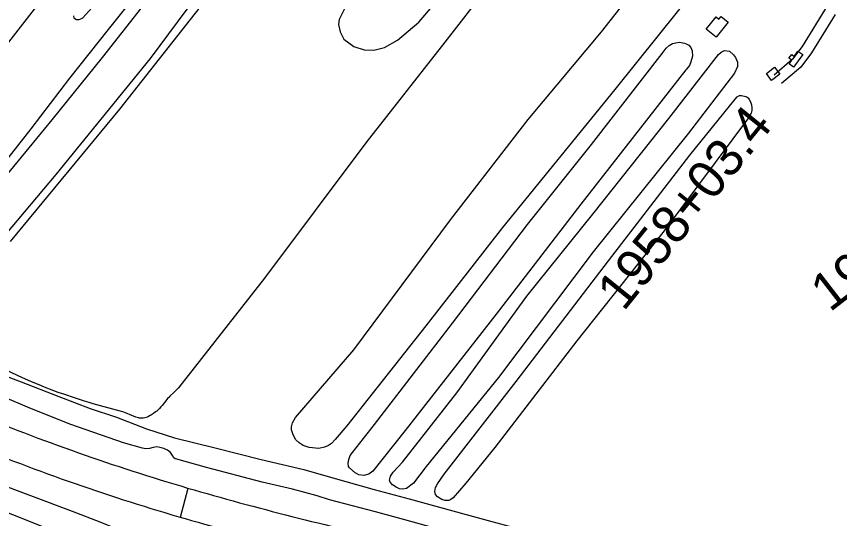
# Model space of a CAD drawing. Extents: x 3767014 to 3805179, y 361544 to 387384.
# Drawn here: x 3780033 to 3782219, y 377240 to 378572 of the extents above; entities that cross this region are included whole.
import ezdxf

# ---------------------------------------------------------------- set-up
doc = ezdxf.new("R2010")
doc.units = 0
for name, color, linetype in [('V-BLDG-OTLN', 7, 'Continuous'), ('V-LEVE-TOET', 7, 'Continuous'), ('V-RIVR-EDGE', 7, 'Continuous'), ('V-ROAD-CNTR', 7, 'Continuous'), ('V-SITE-VEGE', 7, 'Continuous'), ('V-SURV-IDEN', 7, 'Continuous'), ('V-TOPO-SHOR', 7, 'Continuous')]:
    doc.layers.add(name, color=color, linetype=linetype)

msp = doc.modelspace()

# ---------------------------------------------------------------- linework, layer by layer
at = {"layer": 'V-BLDG-OTLN'}
for points in [[(3781865.177, 378538.073), (3781891.02, 378570.835), (3781898.829, 378564.674), (3781904.383, 378571.713), (3781922.965, 378557.058), (3781891.551, 378517.265)], [(3782121.048, 378470.575), (3782097.01, 378437.528), (3782085.22, 378446.105), (3782092.05, 378455.496), (3782084.728, 378460.822), (3782092.003, 378470.819), (3782098.624, 378466.004), (3782108.559, 378479.658)], [(3782038.691, 378402.325), (3782024.665, 378420.237), (3782046.238, 378437.131), (3782060.261, 378419.215)]]:
    msp.add_lwpolyline(points, close=True, dxfattribs=at)
at = {"layer": 'V-LEVE-TOET'}
for points in [[(3779862.364, 377378.385), (3780181.745, 377258.726), (3780254.343, 377230.546), (3780297.908, 377212.915), (3780316.045, 377207.076), (3780330.565, 377201.198), (3780361.947, 377196.698), (3780377.636, 377194.448), (3780395.759, 377189.813), (3780424.755, 377182.879), (3780447.772, 377171.064), (3780486.481, 377156.998), (3780716.04, 377100.293), (3781212.704, 376967.986), (3781756.418, 376831.341), (3782011.404, 376762.846), (3782030.671, 376764.249), (3782041.54, 376761.949), (3782052.435, 376757.241), (3782068.187, 376748.965), (3782294.177, 376687.404), (3782657.787, 376603.147), (3782941.767, 376527.717), (3782979.221, 376518.46)], [(3780123.514, 377209.742), (3779922.644, 377289.637)]]:
    msp.add_lwpolyline(points, dxfattribs=at)
at = {"layer": 'V-RIVR-EDGE'}
msp.add_spline([(3778646.24, 382647.92), (3778659.876, 382602.597), (3778687.287, 382567.754), (3778735.679, 382514.257), (3778796.164, 382445.365), (3778835.674, 382397.551), (3778888.899, 382335.956), (3778952.607, 382262.203), (3779012.275, 382190.077), (3779057.436, 382138.206), (3779100.988, 382089.574), (3779134.849, 382046.627), (3779162.264, 382013.401), (3779205.838, 381973.665), (3779260.7, 381920.153), (3779294.566, 381879.632), (3779325.194, 381837.502), (3779360.663, 381790.507), (3779412.312, 381745.899), (3779454.294, 381716.68), (3779488.994, 381685.863), (3779533.368, 381642.89), (3779576.119, 381597.495), (3779620.485, 381551.287), (3779676.969, 381499.388), (3779726.99, 381450.74), (3779776.179, 381392.389), (3779876.993, 381279.725), (3779935.05, 381210.029), (3779960.041, 381177.618), (3780000.375, 381136.273), (3780060.096, 381085.174), (3780089.114, 381046.283), (3780155.269, 380980.612), (3780221.433, 380918.984), (3780269.028, 380870.342), (3780345.672, 380794.939), (3780399.741, 380747.899), (3780525.62, 380632.747), (3780574.841, 380587.335), (3780617.604, 380546.793), (3780649.066, 380515.174), (3780673.232, 380476.295), (3780710.32, 380430.105), (3780715.929, 380409.064), (3780730.431, 380386.383), (3780746.557, 380366.934), (3780778.851, 380344.209), (3780832.137, 380307.684), (3780871.695, 380279.28), (3780938.666, 380216.842), (3780975.778, 380180.357), (3781018.547, 380142.24), (3781081.494, 380087.899), (3781142.025, 380037.607), (3781200.156, 379997.835), (3781279.276, 379942.646), (3781347.092, 379894.762), (3781401.179, 379855), (3781466.567, 379806.314), (3781540.856, 379760.032), (3781563.475, 379749.463), (3781591.761, 379741.305), (3781611.132, 379725.891), (3781641.814, 379705.597), (3781703.987, 379665.006), (3781768.578, 379621.175), (3781821.047, 379581.417), (3781840.409, 379561.959), (3781862.209, 379547.348), (3781884.029, 379540.824), (3781913.115, 379529.43), (3781965.635, 379509.89), (3782018.949, 379484.687), (3782023.776, 379474.162), (3782024.562, 379465.264), (3782031.018, 379459.587), (3782040.723, 379459.563), (3782056.888, 379455.479), (3782096.48, 379440.824), (3782142.534, 379422.918), (3782192.615, 379398.532), (3782256.437, 379370.877), (3782308.124, 379341.634), (3782355.768, 379312.402), (3782425.225, 379274.219), (3782483.37, 379240.108), (3782518.081, 379214.143), (3782612.541, 379148.401), (3782677.126, 379102.144), (3782722.345, 379073.726), (3782774.821, 379036.394), (3782813.562, 379004.757), (3782852.3, 378971.503), (3782891.856, 378942.291), (3782929.816, 378921.979), (3782948.387, 378909.802), (3782956.456, 378902.503), (3782965.324, 378891.159), (3782976.623, 378881.426), (3783009.747, 378867.595), (3783020.246, 378861.908), (3783062.243, 378838.351), (3783100.998, 378812.375), (3783151.876, 378783.135), (3783202.741, 378748.233), (3783247.956, 378718.198), (3783325.482, 378672.717), (3783407.843, 378619.945), (3783473.245, 378576.92), (3783515.225, 378546.893), (3783550.759, 378526.587), (3783593.566, 378503.836), (3783636.355, 378473.807), (3783701.749, 378427.547), (3783745.35, 378399.134), (3783781.695, 378379.634), (3783840.643, 378343.095), (3783916.53, 378288.722), (3783971.442, 378255.428), (3784058.669, 378208.305), (3784177.383, 378139.269), (3784249.255, 378096.228), (3784300.952, 378071.029), (3784367.999, 378039.322), (3784407.569, 378015.771), (3784474.592, 377974.36), (3784555.345, 377925.636), (3784594.113, 377904.513), (3784636.123, 377886.616), (3784690.236, 377857.368), (3784719.292, 377833.843), (3784772.601, 377806.214), (3784811.368, 377785.091), (3784863.85, 377750.185), (3784995.456, 377661.707), (3785050.364, 377626.795), (3785102.863, 377599.168), (3785153.772, 377582.059), (3785203.053, 377560.91), (3785266.865, 377529.211)], degree=3, dxfattribs=at)
at = {"layer": 'V-ROAD-CNTR'}
for points in [[(3782186.051, 378600.208), (3782120.052, 378492.046), (3782094.099, 378458.456), (3782045.245, 378416.46)], [(3782207.105, 378577.118), (3782144.802, 378475.01), (3782115.971, 378437.696), (3782064.801, 378393.71)], [(3780468.609, 377243.262), (3780489.248, 377320.221)]]:
    msp.add_lwpolyline(points, dxfattribs=at)
for points in [[(3779057.65, 377959.067), (3779282.055, 377827.088), (3779912.627, 377522.798), (3780487.82, 377320.59), (3781043.754, 377176.762)], [(3779017.245, 377890.365), (3779244.469, 377756.728), (3779881.995, 377449.082), (3780464.581, 377244.275), (3781012.991, 377106.296)]]:
    msp.add_spline(points, degree=3, dxfattribs=at)
at = {"layer": 'V-SITE-VEGE'}
for points in [[(3779944.011, 378074.494), (3780128.026, 378297.949), (3780261.994, 378463.012), (3780428.034, 378675.428), (3780535.076, 378820.318), (3780670.705, 378999.866), (3780768.059, 379119.334), (3780795.768, 379151.271), (3780809.24, 379160.452), (3780816.465, 379161.431), (3780821.901, 379160.583), (3780840.964, 379153.542), (3780850.974, 379147.314), (3780858.294, 379139.249), (3780862.013, 379129.341), (3780862.16, 379114.872), (3780854.298, 379087.66), (3780838.328, 379057.648), (3780611.647, 378761.411), (3780388.63, 378460.689), (3780137.654, 378152.445), (3780002.738, 377991.896)], [(3780922.306, 378628.029), (3780890.408, 378563.495), (3780888.729, 378550.816), (3780892.551, 378530.958), (3780902.692, 378512.069), (3780929.12, 378492.443), (3780956.34, 378483.678), (3780982.583, 378482.138), (3781010.54, 378489.656), (3781045.612, 378509.01), (3781102.1, 378556.616), (3781320.146, 378812.974)], [(3781848.975, 378660.949), (3781621.964, 378378.532), (3781323.663, 378011.581), (3781120.176, 377751.366), (3780910.473, 377485.26), (3780879.468, 377449.538), (3780869.715, 377439.133), (3780862.158, 377433.228), (3780851.449, 377428.639), (3780836.241, 377425.794), (3780810.672, 377428.221), (3780794.484, 377433.433), (3780783.663, 377440.044), (3780775.061, 377448.471), (3780767.758, 377461.392), (3780764.037, 377474.798), (3780763.949, 377483.314), (3780766.089, 377493.196), (3780774.002, 377508.064), (3780929.021, 377687.119), (3781186.316, 378032.584), (3781391.982, 378298.647), (3781587.236, 378531.444), (3781719.064, 378699.502)], [(3780371.285, 378656.73), (3780276.639, 378537.741), (3780173.963, 378408.271), (3780071.335, 378273.826), (3779928.94, 378092.852)], [(3781284.716, 378651.632), (3781170.468, 378503.955), (3780960.673, 378236.829), (3780692.129, 377877.761), (3780463.826, 377586.318)], [(3779775.242, 378199.704), (3780115.406, 378636.58)], [(3780017.381, 377974.863), (3780307.709, 378326.015), (3780531.806, 378609.565)], [(3780184.481, 378573.425), (3780185.888, 378568.465), (3780188.174, 378566.229), (3780193.169, 378564.017), (3780199.499, 378564.083), (3780204.46, 378565.489), (3780209.405, 378568.254), (3780233.551, 378594.727)], [(3780463.826, 377586.318), (3780452.136, 377575.159), (3780440.446, 377563.999), (3780437.559, 377561.109), (3780434.835, 377558.15), (3780429.74, 377552.057), (3780419.88, 377539.507), (3780416.88, 377535.911), (3780413.224, 377531.831), (3780408.641, 377527.244), (3780405.981, 377524.839), (3780402.948, 377522.316), (3780397.694, 377518.361), (3780392.316, 377514.792), (3780388.679, 377512.67), (3780383.778, 377510.21), (3780380.96, 377509.014), (3780377.733, 377507.853), (3780374.036, 377506.815), (3780369.813, 377506.03), (3780367.57, 377505.803), (3780365.182, 377505.713), (3780362.647, 377505.797), (3780359.96, 377506.104), (3780357.115, 377506.688), (3780353.925, 377507.573), (3780350.74, 377508.592), (3780344.379, 377510.954), (3780340.14, 377512.697), (3780323.155, 377519.942), (3780318.275, 377521.794), (3780312.674, 377523.619), (3780298.7, 377527.565), (3780256.098, 377538.876), (3780237.107, 377544.07), (3780226.314, 377547.199), (3780214.067, 377550.972), (3780187.795, 377559.506), (3780161.63, 377568.349), (3780144.263, 377574.466), (3780121.229, 377582.951), (3780108.136, 377587.995), (3780093.239, 377593.953), (3780082.167, 377598.557), (3780071.149, 377603.278), (3780049.242, 377612.997), (3780005.67, 377632.939)]]:
    msp.add_lwpolyline(points, dxfattribs=at)
for points in [[(3781810.995, 378430.657), (3781532.311, 378073.769), (3781307.187, 377781.96), (3781065.205, 377473.398), (3780979.816, 377365.417), (3780969.144, 377357.241), (3780956.186, 377353.522), (3780942.272, 377355.621), (3780932.808, 377360.454), (3780917.438, 377373.744), (3780915.154, 377377.752), (3780914.173, 377386.255), (3780915.865, 377396.133), (3780919.791, 377406.481), (3780925.532, 377415.054), (3780983.932, 377488.702), (3781190.909, 377758.362), (3781390.356, 378019.433), (3781560.268, 378232.251), (3781748.26, 378473.936), (3781758.877, 378487.487), (3781766.866, 378495.188), (3781775.335, 378499.757), (3781783.826, 378502.083), (3781793.669, 378503.529), (3781807.14, 378500.977), (3781811.636, 378499.679), (3781818.847, 378495.72), (3781823.84, 378489.496), (3781827.518, 378480.571), (3781828.11, 378466.237), (3781824.229, 378451.408), (3781820.297, 378441.508), (3781812.77, 378432.468)], [(3781058.543, 377389.116), (3781203.093, 377573.061), (3781388.869, 377829.508), (3781564.09, 378047.526), (3781765.865, 378300.941), (3781897.328, 378471.069), (3781905.014, 378477.534), (3781913.645, 378481.272), (3781926.434, 378479.58), (3781937.027, 378469.651), (3781943.021, 378463.325), (3781947.713, 378450.601), (3781947.832, 378439.198), (3781940.258, 378421.331), (3781818.263, 378262.244), (3781565.118, 377947.18), (3781313.075, 377613.419), (3781121.155, 377377.897), (3781087.846, 377333.763), (3781069.291, 377319.431), (3781059.733, 377317.51), (3781050.595, 377318.786), (3781041.43, 377322.798), (3781032.243, 377329.089), (3781025.783, 377336.323), (3781024.364, 377341.324), (3781026.537, 377351.839), (3781033.267, 377362.859)], [(3781980.084, 378306.397), (3781753.026, 378002.916), (3781521.321, 377711.146), (3781304.002, 377427.66), (3781226.282, 377333.714), (3781193.218, 377294.939), (3781186.934, 377290.351), (3781181.083, 377287.581), (3781171.589, 377287.482), (3781162.971, 377290.108), (3781151.596, 377296.774), (3781145.651, 377303.496), (3781144.215, 377311.169), (3781146.365, 377322.042), (3781151.242, 377331.59), (3781169.063, 377357.546), (3781360.539, 377603.235), (3781605.068, 377923.173), (3781821.061, 378203.481), (3781941.628, 378352.579), (3781947.447, 378358.519), (3781953.292, 378361.742), (3781958.26, 378362.246), (3781970.044, 378359.653), (3781973.227, 378357.878), (3781975.965, 378355.645), (3781979.17, 378351.609), (3781982.846, 378345.768), (3781985.196, 378337.199), (3781985.726, 378329.517), (3781985.8, 378322.283), (3781984.065, 378315.027), (3781979.183, 378305.936)]]:
    msp.add_lwpolyline(points, close=True, dxfattribs=at)
at = {"layer": 'V-TOPO-SHOR'}
for points in [[(3779991.767, 377622.357), (3780046.247, 377602.512), (3780145.582, 377563.491), (3780228.673, 377531.62), (3780298.588, 377508.47), (3780378.978, 377477.34), (3780452.749, 377453.456), (3780560.803, 377427.23), (3780683.153, 377396.145), (3780796.219, 377369.584), (3780873.437, 377347.278), (3780983.461, 377316.836), (3781076.494, 377291.611), (3781227.438, 377250.039), (3781376.827, 377209.99), (3781508.003, 377177.556), (3781609.156, 377152.699), (3781719.912, 377126.114), (3781847.287, 377092.773), (3781964.275, 377058.938), (3782107.854, 377022.295), (3782247.612, 376982.918)], [(3780442.509, 377414.468), (3780434.741, 377421.317), (3780424.306, 377425.061), (3780414.269, 377428.036), (3780405.784, 377429.491), (3780396.177, 377427.852), (3780386.963, 377425.448), (3780376.963, 377424.575), (3780367.706, 377426.406), (3780317.515, 377440.521), (3780178.044, 377489.524), (3780069.05, 377532.294), (3779929.092, 377591.301)], [(3782288.285, 376920.587), (3782177.9, 376948.714), (3782053.249, 376979.006), (3781939.394, 377007.484), (3781850.238, 377030.055), (3781751.429, 377055.606), (3781624.469, 377085.873), (3781505.173, 377119.298), (3781422.338, 377140.006), (3781306.519, 377172.313), (3781182.631, 377203.381), (3781064.882, 377236.44), (3780986.517, 377257.579), (3780864.931, 377289.442), (3780832.1, 377300.272), (3780766.093, 377317.688), (3780685.838, 377335.729), (3780538.386, 377374.643), (3780459.237, 377397.316), (3780454.991, 377398.426), (3780451.504, 377400.702), (3780447.596, 377406.436), (3780442.509, 377414.468)]]:
    msp.add_lwpolyline(points, dxfattribs=at)

# ---------------------------------------------------------------- texts
at = {"layer": 'V-SURV-IDEN'}
for s, rotation, p in [('1958+03.4', 51.096111, (3781645.681, 377787.015)), ('1966+67.8', 37.744461, (3782193.168, 377785.628))]:
    msp.add_text(s, height=100, rotation=rotation, dxfattribs=at).set_placement(p)

doc.saveas('drawing.dxf')
